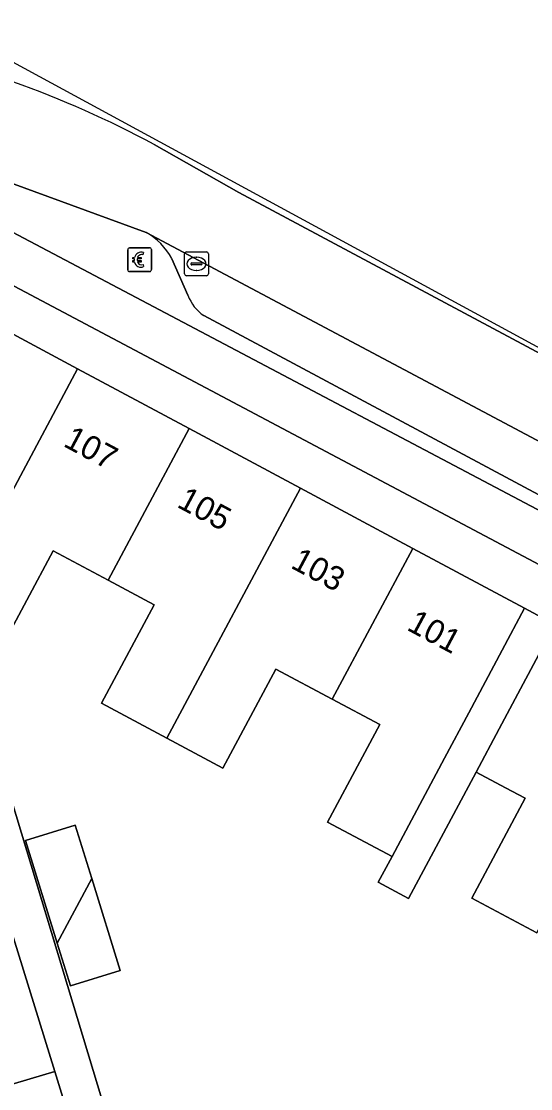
# Model space of a CAD drawing. Extents: x 159262 to 160143, y 383399 to 384319.
# Drawn here: x 159645.45 to 159666.89, y 384029.13 to 384074 of the extents above; entities that cross this region are included whole.
import ezdxf

# ---------------------------------------------------------------- set-up
doc = ezdxf.new("R2010")
doc.units = 0
for name, color, linetype in [('IMGEO_Betaalautomaat', 7, 'Continuous'), ('IMGEO_Erf', 7, 'Continuous'), ('IMGEO_Fietspad_gesloten', 7, 'Continuous'), ('IMGEO_Groenvoorziening', 7, 'Continuous'), ('IMGEO_Haag', 7, 'Continuous'), ('IMGEO_Kolk', 7, 'Continuous'), ('IMGEO_Pand', 7, 'Continuous'), ('IMGEO_Pand_nummerreeks', 7, 'Continuous'), ('IMGEO_Parkeervlak_open', 7, 'Continuous'), ('IMGEO_Rijbaan_lokaal_gesloten', 7, 'Continuous'), ('IMGEO_Verkeerseiland_open', 7, 'Continuous'), ('IMGEO_Voetpad_open', 7, 'Continuous')]:
    doc.layers.add(name, color=color, linetype=linetype)

msp = doc.modelspace()

# ---------------------------------------------------------------- linework, layer by layer
at = {"layer": 'IMGEO_Betaalautomaat'}
for p, q in [((159649.929, 384063.551), (159649.929, 384064.392)), ((159649.929, 384064.392), (159649.929, 384063.551)), ((159650.004, 384064.475), (159650.845, 384064.475)), ((159650.845, 384064.475), (159650.004, 384064.475)), ((159650.591, 384064.28), (159650.574, 384064.18)), ((159650.928, 384064.401), (159650.928, 384063.56)), ((159650.928, 384063.56), (159650.928, 384064.401)), ((159650.212, 384063.939), (159650.212, 384064.007)), ((159650.333, 384064.007), (159650.333, 384063.939)), ((159650.578, 384063.774), (159650.6, 384063.687)), ((159650.854, 384063.476), (159650.013, 384063.476)), ((159650.013, 384063.476), (159650.854, 384063.476))]:
    msp.add_line(p, q, dxfattribs=at)
for points in [[(159650.212, 384064.007), (159650.143, 384064.007), (159650.143, 384064.076), (159650.222, 384064.076)], [(159650.217, 384063.87), (159650.143, 384063.87), (159650.143, 384063.939), (159650.212, 384063.939)], [(159650.344, 384064.076), (159650.491, 384064.076), (159650.491, 384064.007), (159650.333, 384064.007)], [(159650.333, 384063.939), (159650.491, 384063.939), (159650.491, 384063.87), (159650.347, 384063.87)]]:
    msp.add_lwpolyline(points, dxfattribs=at)
for centre, radius, start, end in [((159650.007, 384064.398), 0.0779, 92.4484, 184.2845), ((159650.007, 384064.398), 0.0779, 92.4484, 184.2845), ((159650.505, 384064), 0.293, 73.014, 165.0139), ((159650.851, 384064.398), 0.0779, 2.4484, 94.2845), ((159650.851, 384064.398), 0.0779, 2.4484, 94.2845), ((159650.478, 384063.925), 0.267, 191.8096, 297.0389), ((159650.511, 384064.013), 0.179, 69.3236, 159.5683), ((159650.511, 384063.94), 0.179, 202.7625, 291.8693), ((159650.007, 384063.554), 0.0779, 182.4484, 274.2845), ((159650.007, 384063.554), 0.0779, 182.4484, 274.2845), ((159650.851, 384063.554), 0.0779, 272.4484, 4.2845), ((159650.851, 384063.554), 0.0779, 272.4484, 4.2845)]:
    msp.add_arc(centre, radius, start, end, dxfattribs=at)
at = {"layer": 'IMGEO_Erf'}
for points in [[(159667.148, 384035.672), (159664.416, 384037.13), (159666.658, 384041.332), (159665.829, 384041.775), (159664.589, 384042.438), (159661.752, 384037.121), (159660.476, 384037.802), (159661.053, 384038.881), (159658.342, 384040.331), (159660.534, 384044.429), (159658.54, 384045.496), (159656.17, 384046.763), (159653.94, 384042.594), (159651.573, 384043.86), (159648.83, 384045.327), (159651.045, 384049.468), (159649.106, 384050.505), (159646.792, 384051.742), (159644.574, 384047.595)], [(159644.363, 384043.434), (159652.75, 384015.74)], [(159654.699, 384004.43), (159646.861, 384029.848), (159644.648, 384029.186)]]:
    msp.add_lwpolyline(points, dxfattribs=at)
msp.add_lwpolyline([(159647.517, 384033.447), (159646.964, 384035.242), (159645.633, 384039.563), (159647.724, 384040.207), (159648.417, 384037.958), (159649.608, 384034.091)], close=True, dxfattribs=at)
at = {"layer": 'IMGEO_Fietspad_gesloten'}
for points in [[(159679.545, 384046.947), (159639.603, 384068.019)], [(159637.547, 384066.886), (159678.317, 384045.287), (159706.724, 384030.091), (159782.916, 383989.334), (159785.314, 383988.052), (159786.588, 383987.371), (159800.678, 383979.816), (159802.382, 383978.898), (159806.209, 383976.854), (159811.759, 383973.873), (159815.384, 383972.277), (159818.103, 383970.845), (159878.488, 383938.609), (159879.571, 383940.642), (159821.924, 383971.407), (159817.239, 383973.81), (159812.887, 383975.929), (159812.762, 383975.674), (159811.755, 383976.132), (159807.769, 383978.315), (159805.944, 383979.316), (159802.985, 383980.918), (159679.545, 384046.947)]]:
    msp.add_lwpolyline(points, dxfattribs=at)
at = {"layer": 'IMGEO_Groenvoorziening'}
for points in [[(159695.057, 384045.182), (159643.613, 384073.077), (159641.75, 384073.998)], [(159651.039, 384068.82), (159654.602, 384066.798), (159694.996, 384045.215), (159695.057, 384045.182)]]:
    msp.add_lwpolyline(points, dxfattribs=at)
msp.add_arc((159631.573, 384032.883), 40.87, 61.5564, 79.7791, dxfattribs=at)
at = {"layer": 'IMGEO_Haag'}
for points in [[(159695.057, 384045.182), (159643.613, 384073.077), (159641.75, 384073.998)], [(159651.039, 384068.82), (159654.602, 384066.798), (159694.996, 384045.215), (159695.057, 384045.182)]]:
    msp.add_lwpolyline(points, dxfattribs=at)
msp.add_arc((159631.573, 384032.883), 40.87, 61.5564, 79.7791, dxfattribs=at)
at = {"layer": 'IMGEO_Kolk'}
for p, q in [((159652.323, 384063.378), (159652.323, 384064.23)), ((159652.398, 384064.304), (159653.25, 384064.304)), ((159653.324, 384064.23), (159653.324, 384063.378)), ((159652.582, 384063.798), (159652.582, 384063.81)), ((159652.625, 384063.847), (159653.023, 384063.847)), ((159652.811, 384064.084), (159652.836, 384064.084)), ((159653.066, 384063.81), (159653.066, 384063.798)), ((159653.02, 384063.761), (159652.622, 384063.761)), ((159652.834, 384063.524), (159652.809, 384063.524)), ((159653.25, 384063.304), (159652.398, 384063.304))]:
    msp.add_line(p, q, dxfattribs=at)
for points in [[(159652.323, 384063.378), (159652.323, 384064.23)], [(159652.398, 384064.304), (159653.25, 384064.304)], [(159653.324, 384064.23), (159653.324, 384063.378)], [(159653.25, 384063.304), (159652.398, 384063.304)]]:
    msp.add_lwpolyline(points, dxfattribs=at)
for centre, radius, start, end in [((159652.4, 384064.228), 0.0765, 91.552, 178.448), ((159652.4, 384064.228), 0.0765, 91.552, 178.448), ((159653.248, 384064.228), 0.0765, 1.552, 88.448), ((159653.248, 384064.228), 0.0765, 1.552, 88.448), ((159652.622, 384063.807), 0.0403, 85.8775, 175.7526), ((159652.619, 384063.797), 0.0366, 178.938, 274.7102), ((159653.023, 384063.804), 0.043, 264.8664, 352.4533), ((159653.027, 384063.809), 0.0386, 1.7309, 96.639), ((159652.4, 384063.38), 0.0765, 181.552, 268.448), ((159652.4, 384063.38), 0.0765, 181.552, 268.448), ((159653.248, 384063.38), 0.0765, 271.552, 358.448), ((159653.248, 384063.38), 0.0765, 271.552, 358.448)]:
    msp.add_arc(centre, radius, start, end, dxfattribs=at)
for centre, major_axis, ratio, start_param, end_param in [((159652.81, 384063.804), (-0.387, 0.002), 0.722429, 4.712389, 7.853982), ((159652.835, 384063.804), (-0.39, 0.002), 0.717154, 1.570796, 4.712389)]:
    msp.add_ellipse(centre, major_axis=major_axis, ratio=ratio, start_param=start_param, end_param=end_param, dxfattribs=at)
at = {"layer": 'IMGEO_Pand'}
for points in [[(159647.823, 384059.39), (159642.721, 384062.119), (159639.306, 384055.738), (159641.655, 384054.481), (159639.44, 384050.341), (159642.195, 384048.868)], [(159652.514, 384056.88), (159647.823, 384059.39), (159642.195, 384048.868), (159644.574, 384047.595), (159646.792, 384051.742), (159649.106, 384050.505)], [(159657.196, 384054.375), (159652.514, 384056.88), (159649.106, 384050.505), (159651.045, 384049.468), (159648.83, 384045.327), (159651.573, 384043.86)], [(159661.933, 384051.841), (159657.196, 384054.375), (159651.573, 384043.86), (159653.94, 384042.594), (159656.17, 384046.763), (159658.54, 384045.496)], [(159665.681, 384047.567), (159666.625, 384049.331), (159661.933, 384051.841), (159658.54, 384045.496), (159660.534, 384044.429), (159658.342, 384040.331), (159661.053, 384038.881), (159663.266, 384043.019), (159664.286, 384044.926)], [(159672.704, 384046.076), (159667.902, 384048.644), (159665.561, 384044.259), (159664.589, 384042.438), (159665.829, 384041.775), (159666.658, 384041.332), (159664.416, 384037.13), (159667.148, 384035.672)], [(159646.964, 384035.242), (159648.417, 384037.958), (159647.724, 384040.207), (159645.633, 384039.563)], [(159648.417, 384037.958), (159646.964, 384035.242), (159647.517, 384033.447), (159649.608, 384034.091)], [(159645.129, 384035.472), (159642.916, 384034.81), (159644.648, 384029.186), (159646.861, 384029.848)]]:
    msp.add_lwpolyline(points, close=True, dxfattribs=at)
at = {"layer": 'IMGEO_Parkeervlak_open'}
for points in [[(159803.987, 383983.19), (159783.569, 383994.131), (159680.867, 384049.101), (159650.703, 384065.122)], [(159651.782, 384064.02), (159652.466, 384062.48)], [(159653.135, 384061.625), (159773.209, 383997.4), (159775.009, 383997.994), (159775.422, 383997.933), (159783.403, 383993.722), (159783.656, 383993.378), (159784.17, 383991.55), (159799.823, 383983.174), (159800.328, 383983.06), (159802.664, 383983.467)]]:
    msp.add_lwpolyline(points, dxfattribs=at)
for centre, radius, start, end in [((159649.48, 384062.846), 2.584, 27.033, 61.7586), ((159654.114, 384063.08), 1.754, 200.0095, 236.0737)]:
    msp.add_arc(centre, radius, start, end, dxfattribs=at)
at = {"layer": 'IMGEO_Rijbaan_lokaal_gesloten'}
for points in [[(159639.282, 384069.302), (159650.703, 384065.122), (159680.867, 384049.101), (159783.569, 383994.131), (159803.987, 383983.19), (159804.103, 383983.128), (159805.451, 383985.323), (159805.451, 383985.323), (159695.057, 384045.182)], [(159695.057, 384045.182), (159694.996, 384045.215), (159654.602, 384066.798), (159651.039, 384068.82)]]:
    msp.add_lwpolyline(points, dxfattribs=at)
msp.add_arc((159631.573, 384032.883), 40.87, 61.5564, 79.7791, dxfattribs=at)
at = {"layer": 'IMGEO_Verkeerseiland_open'}
for points in [[(159650.703, 384065.122), (159639.282, 384069.302)], [(159639.603, 384068.019), (159679.545, 384046.947), (159802.985, 383980.918)], [(159652.466, 384062.48), (159651.782, 384064.02)], [(159802.664, 383983.467), (159800.328, 383983.06), (159799.823, 383983.174), (159784.17, 383991.55), (159773.209, 383997.4), (159653.135, 384061.625)]]:
    msp.add_lwpolyline(points, dxfattribs=at)
for centre, radius, start, end in [((159649.48, 384062.846), 2.584, 27.033, 61.7586), ((159654.114, 384063.08), 1.754, 200.0095, 236.0737)]:
    msp.add_arc(centre, radius, start, end, dxfattribs=at)
at = {"layer": 'IMGEO_Voetpad_open'}
for points in [[(159636.58, 384067.174), (159633.996, 384066.968), (159636.13, 384065.645), (159642.721, 384062.119), (159647.823, 384059.39), (159652.514, 384056.88), (159657.196, 384054.375), (159661.933, 384051.841), (159666.625, 384049.331), (159667.902, 384048.644), (159672.704, 384046.076), (159677.419, 384043.554), (159682.093, 384041.054), (159686.79, 384038.542), (159691.48, 384036.034), (159696.139, 384033.543), (159700.816, 384031.04), (159705.561, 384028.503), (159706.591, 384027.952), (159735.05, 384012.746)], [(159706.724, 384030.091), (159678.317, 384045.287), (159637.547, 384066.886)], [(159664.966, 383998.457), (159656.587, 384003.071), (159656.009, 384004.978), (159652.75, 384015.74), (159644.363, 384043.434), (159642.638, 384044.176), (159640.135, 384045.252), (159637.669, 384046.312), (159631.695, 384048.822), (159629.449, 384049.819), (159628.964, 384048.726), (159630.683, 384047.983), (159633.417, 384046.773), (159635.46, 384045.86), (159642.954, 384042.51), (159643.247, 384041.579), (159645.129, 384035.472), (159646.861, 384029.848), (159654.699, 384004.43), (159639.69, 383999.714)]]:
    msp.add_lwpolyline(points, dxfattribs=at)
msp.add_lwpolyline([(159664.589, 384042.438), (159665.561, 384044.259), (159667.902, 384048.644), (159666.625, 384049.331), (159665.681, 384047.567), (159664.286, 384044.926), (159663.266, 384043.019), (159661.053, 384038.881), (159660.476, 384037.802), (159661.752, 384037.121)], close=True, dxfattribs=at)

# ---------------------------------------------------------------- texts
at = {"layer": 'IMGEO_Pand_nummerreeks'}
for s, p in [('107', (159647.175, 384056.159)), ('105', (159651.959, 384053.601)), ('103', (159656.744, 384051.044)), ('101', (159661.63, 384048.433))]:
    msp.add_text(s, height=1, rotation=331.8735, dxfattribs=at).set_placement(p)

doc.saveas('drawing.dxf')
